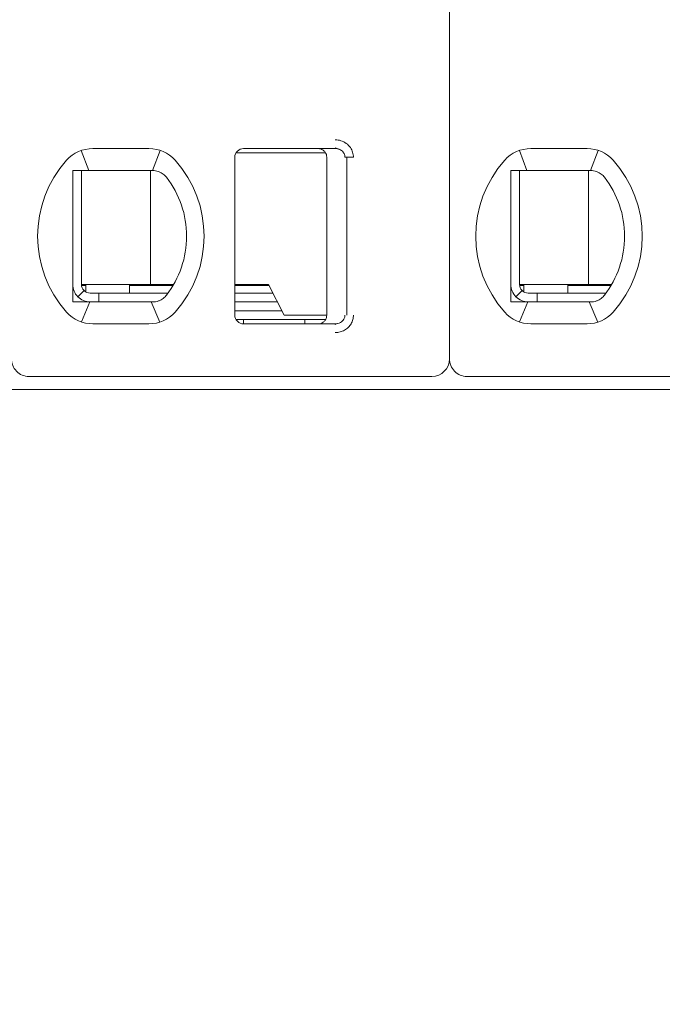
# Model space of a CAD drawing. Header units: millimetres. Extents: x -1114 to 1396, y -630 to 631.
# Tile 710 of 780: x 434 to 441, y 441 to 452. Entities that reach past the tile are written whole.
import ezdxf

# ---------------------------------------------------------------- set-up
doc = ezdxf.new("R2010")
doc.units = ezdxf.units.MM
doc.header["$MEASUREMENT"] = 0

msp = doc.modelspace()

# ---------------------------------------------------------------- linework, layer by layer
at = {"lineweight": 18}
for points, knots in [([(1038.9843, -629.7647), (1038.9843, -629.7647), (-1111.4882, -629.7647), (-1111.4882, -629.7647), (-1111.4882, -629.7647), (-1111.4882, -629.7647), (-1111.4882, 630.7883), (-1111.4882, 630.7883), (-1111.4882, 630.7883), (-1111.4882, 630.7883), (1038.9843, 630.7883), (1038.9843, 630.7883)], [0, 0, 0, 0, 0.3333333, 0.3333333, 0.3333333, 0.3333333, 0.6666667, 0.6666667, 0.6666667, 0.6666667, 1, 1, 1, 1]), ([(437.4019, 450.8234), (437.4239, 450.8235), (437.445, 450.8203), (437.4661, 450.8135), (437.4661, 450.8135), (437.4872, 450.8067), (437.5083, 450.7965), (437.5268, 450.7828), (437.5268, 450.7828), (437.5454, 450.7692), (437.5615, 450.7523), (437.5737, 450.735), (437.5737, 450.735), (437.5859, 450.7178), (437.5942, 450.7003), (437.5999, 450.6818), (437.5999, 450.6818), (437.6056, 450.6632), (437.6088, 450.6437), (437.6089, 450.6234)], [0, 0, 0, 0, 0.2, 0.2, 0.2, 0.2, 0.4, 0.4, 0.4, 0.4, 0.6, 0.6, 0.6, 0.6, 0.8, 0.8, 0.8, 0.8, 1, 1, 1, 1]), ([(436.3544, 450.7234), (436.3279, 450.7234), (436.3025, 450.7128), (436.2837, 450.6941), (436.2837, 450.6941), (436.265, 450.6753), (436.2544, 450.6499), (436.2544, 450.6234)], [0, 0, 0, 0, 0.5, 0.5, 0.5, 0.5, 1, 1, 1, 1]), ([(436.3544, 450.7234), (436.3279, 450.7234), (436.3025, 450.7128), (436.2837, 450.6941), (436.2837, 450.6941), (436.265, 450.6753), (436.2544, 450.6499), (436.2544, 450.6234)], [0, 0, 0, 0, 0.5, 0.5, 0.5, 0.5, 1, 1, 1, 1]), ([(437.2044, 450.7234), (437.2149, 450.7234), (437.2254, 450.7217), (437.2354, 450.7185), (437.2354, 450.7185), (437.2454, 450.7152), (437.2548, 450.7104), (437.2633, 450.7042), (437.2633, 450.7042), (437.2718, 450.698), (437.2792, 450.6906), (437.2854, 450.6821), (437.2854, 450.6821), (437.2915, 450.6736), (437.2963, 450.6641), (437.2996, 450.6542), (437.2996, 450.6542), (437.3028, 450.6442), (437.3044, 450.6338), (437.3044, 450.6234)], [0, 0, 0, 0, 0.2, 0.2, 0.2, 0.2, 0.4, 0.4, 0.4, 0.4, 0.6, 0.6, 0.6, 0.6, 0.8, 0.8, 0.8, 0.8, 1, 1, 1, 1]), ([(437.4019, 450.7234), (437.4106, 450.7234), (437.4193, 450.7224), (437.4278, 450.7206), (437.4278, 450.7206), (437.4362, 450.7187), (437.4444, 450.716), (437.4521, 450.7125), (437.4521, 450.7125), (437.4597, 450.7089), (437.4668, 450.7046), (437.4734, 450.6996), (437.4734, 450.6996), (437.4796, 450.6948), (437.4852, 450.6894), (437.4901, 450.6835), (437.4901, 450.6835), (437.4947, 450.6781), (437.4986, 450.6722), (437.5018, 450.6659), (437.5018, 450.6659), (437.5051, 450.6597), (437.5076, 450.6531), (437.5094, 450.6463), (437.5094, 450.6463), (437.5113, 450.6388), (437.5123, 450.6311), (437.5123, 450.6234)], [0, 0, 0, 0, 0.1428571, 0.1428571, 0.1428571, 0.1428571, 0.2857143, 0.2857143, 0.2857143, 0.2857143, 0.4285714, 0.4285714, 0.4285714, 0.4285714, 0.5714286, 0.5714286, 0.5714286, 0.5714286, 0.7142857, 0.7142857, 0.7142857, 0.7142857, 0.8571429, 0.8571429, 0.8571429, 0.8571429, 1, 1, 1, 1]), ([(434.4044, 450.4734), (434.4112, 450.4734), (434.418, 450.4734), (434.4248, 450.4734), (434.4248, 450.4734), (434.4316, 450.4734), (434.4384, 450.4734), (434.4453, 450.4734), (434.4453, 450.4734), (434.4521, 450.4734), (434.459, 450.4734), (434.4659, 450.4734)], [0, 0, 0, 0, 0.3333333, 0.3333333, 0.3333333, 0.3333333, 0.6666667, 0.6666667, 0.6666667, 0.6666667, 1, 1, 1, 1]), ([(434.4044, 450.4734), (434.4044, 450.4224), (434.4044, 450.37), (434.4044, 450.315), (434.4044, 450.315), (434.4044, 450.2876), (434.4044, 450.2595), (434.4044, 450.2305), (434.4044, 450.2305), (434.4044, 450.2161), (434.4044, 450.2014), (434.4044, 450.1865), (434.4044, 450.1865), (434.4044, 450.1715), (434.4044, 450.1564), (434.4044, 450.141), (434.4044, 450.141), (434.4044, 450.1102), (434.4044, 450.0787), (434.4044, 450.046), (434.4044, 450.046), (434.4044, 450.0133), (434.4044, 449.9794), (434.4044, 449.9441), (434.4044, 449.9441), (434.4044, 449.9264), (434.4044, 449.9085), (434.4044, 449.8904), (434.4044, 449.8904), (434.4044, 449.8723), (434.4044, 449.854), (434.4044, 449.8355), (434.4044, 449.8355), (434.4044, 449.817), (434.4044, 449.7982), (434.4044, 449.7793), (434.4044, 449.7793), (434.4044, 449.7603), (434.4044, 449.7411), (434.4044, 449.722), (434.4044, 449.722), (434.4044, 449.684), (434.4044, 449.6465), (434.4044, 449.6094), (434.4044, 449.6094), (434.4044, 449.6001), (434.4044, 449.5909), (434.4044, 449.5817), (434.4044, 449.5817), (434.4044, 449.5725), (434.4044, 449.5633), (434.4044, 449.5541), (434.4044, 449.5541), (434.4044, 449.5359), (434.4044, 449.5181), (434.4044, 449.5006), (434.4044, 449.5006), (434.4044, 449.4657), (434.4044, 449.432), (434.4044, 449.3994), (434.4044, 449.3994), (434.4044, 449.3831), (434.4044, 449.367), (434.4044, 449.3511), (434.4044, 449.3511), (434.4044, 449.3353), (434.4044, 449.3196), (434.4044, 449.3043), (434.4044, 449.3043), (434.4044, 449.2736), (434.4044, 449.244), (434.4044, 449.2153), (434.4044, 449.2153), (434.4044, 449.1865), (434.4044, 449.1585), (434.4044, 449.1312), (434.4044, 449.1312), (434.4044, 449.0765), (434.4044, 449.0242), (434.4044, 448.9734)], [0, 0, 0, 0, 0.05, 0.05, 0.05, 0.05, 0.1, 0.1, 0.1, 0.1, 0.15, 0.15, 0.15, 0.15, 0.2, 0.2, 0.2, 0.2, 0.25, 0.25, 0.25, 0.25, 0.3, 0.3, 0.3, 0.3, 0.35, 0.35, 0.35, 0.35, 0.4, 0.4, 0.4, 0.4, 0.45, 0.45, 0.45, 0.45, 0.5, 0.5, 0.5, 0.5, 0.55, 0.55, 0.55, 0.55, 0.6, 0.6, 0.6, 0.6, 0.65, 0.65, 0.65, 0.65, 0.7, 0.7, 0.7, 0.7, 0.75, 0.75, 0.75, 0.75, 0.8, 0.8, 0.8, 0.8, 0.85, 0.85, 0.85, 0.85, 0.9, 0.9, 0.9, 0.9, 0.95, 0.95, 0.95, 0.95, 1, 1, 1, 1]), ([(434.6336, 450.4734), (434.6285, 450.4734), (434.6232, 450.4734), (434.618, 450.4734), (434.618, 450.4734), (434.6127, 450.4734), (434.6074, 450.4734), (434.602, 450.4734), (434.602, 450.4734), (434.5966, 450.4734), (434.5911, 450.4734), (434.5855, 450.4734), (434.5855, 450.4734), (434.5798, 450.4734), (434.574, 450.4734), (434.568, 450.4734), (434.568, 450.4734), (434.562, 450.4734), (434.5559, 450.4734), (434.5496, 450.4734), (434.5496, 450.4734), (434.5434, 450.4734), (434.5369, 450.4734), (434.5303, 450.4734), (434.5303, 450.4734), (434.5238, 450.4734), (434.517, 450.4734), (434.5101, 450.4734), (434.5101, 450.4734), (434.5031, 450.4734), (434.496, 450.4734), (434.4886, 450.4734), (434.4886, 450.4734), (434.4813, 450.4734), (434.4737, 450.4734), (434.4659, 450.4734)], [0, 0, 0, 0, 0.1111111, 0.1111111, 0.1111111, 0.1111111, 0.2222222, 0.2222222, 0.2222222, 0.2222222, 0.3333333, 0.3333333, 0.3333333, 0.3333333, 0.4444444, 0.4444444, 0.4444444, 0.4444444, 0.5555556, 0.5555556, 0.5555556, 0.5555556, 0.6666667, 0.6666667, 0.6666667, 0.6666667, 0.7777778, 0.7777778, 0.7777778, 0.7777778, 0.8888889, 0.8888889, 0.8888889, 0.8888889, 1, 1, 1, 1]), ([(435.3168, 450.4734), (435.3121, 450.4734), (435.3074, 450.4734), (435.3028, 450.4734), (435.3028, 450.4734), (435.2981, 450.4734), (435.2935, 450.4734), (435.2889, 450.4734), (435.2889, 450.4734), (435.2843, 450.4734), (435.2797, 450.4734), (435.2752, 450.4734)], [0, 0, 0, 0, 0.3333333, 0.3333333, 0.3333333, 0.3333333, 0.6666667, 0.6666667, 0.6666667, 0.6666667, 1, 1, 1, 1]), ([(435.4145, 450.4479), (435.4042, 450.4537), (435.3935, 450.4584), (435.3827, 450.4622), (435.3827, 450.4622), (435.3719, 450.466), (435.3609, 450.4688), (435.3499, 450.4706), (435.3499, 450.4706), (435.3389, 450.4725), (435.3278, 450.4734), (435.3168, 450.4734)], [0, 0, 0, 0, 0.3333333, 0.3333333, 0.3333333, 0.3333333, 0.6666667, 0.6666667, 0.6666667, 0.6666667, 1, 1, 1, 1]), ([(435.4751, 450.3956), (435.4699, 450.4024), (435.4641, 450.409), (435.4578, 450.4153), (435.4578, 450.4153), (435.4515, 450.4215), (435.4446, 450.4275), (435.4374, 450.4329), (435.4374, 450.4329), (435.4302, 450.4384), (435.4225, 450.4434), (435.4145, 450.4479)], [0, 0, 0, 0, 0.3333333, 0.3333333, 0.3333333, 0.3333333, 0.6666667, 0.6666667, 0.6666667, 0.6666667, 1, 1, 1, 1]), ([(439.4044, 450.4734), (439.4112, 450.4734), (439.418, 450.4734), (439.4248, 450.4734), (439.4248, 450.4734), (439.4316, 450.4734), (439.4384, 450.4734), (439.4453, 450.4734), (439.4453, 450.4734), (439.4521, 450.4734), (439.459, 450.4734), (439.4659, 450.4734)], [0, 0, 0, 0, 0.3333333, 0.3333333, 0.3333333, 0.3333333, 0.6666667, 0.6666667, 0.6666667, 0.6666667, 1, 1, 1, 1]), ([(439.4044, 450.4734), (439.4044, 450.4224), (439.4044, 450.37), (439.4044, 450.315), (439.4044, 450.315), (439.4044, 450.2876), (439.4044, 450.2595), (439.4044, 450.2305), (439.4044, 450.2305), (439.4044, 450.2161), (439.4044, 450.2014), (439.4044, 450.1865), (439.4044, 450.1865), (439.4044, 450.1715), (439.4044, 450.1564), (439.4044, 450.141), (439.4044, 450.141), (439.4044, 450.1102), (439.4044, 450.0787), (439.4044, 450.046), (439.4044, 450.046), (439.4044, 450.0133), (439.4044, 449.9794), (439.4044, 449.9441), (439.4044, 449.9441), (439.4044, 449.9264), (439.4044, 449.9085), (439.4044, 449.8904), (439.4044, 449.8904), (439.4044, 449.8723), (439.4044, 449.854), (439.4044, 449.8355), (439.4044, 449.8355), (439.4044, 449.817), (439.4044, 449.7982), (439.4044, 449.7793), (439.4044, 449.7793), (439.4044, 449.7603), (439.4044, 449.7411), (439.4044, 449.722), (439.4044, 449.722), (439.4044, 449.684), (439.4044, 449.6465), (439.4044, 449.6094), (439.4044, 449.6094), (439.4044, 449.6001), (439.4044, 449.5909), (439.4044, 449.5817), (439.4044, 449.5817), (439.4044, 449.5725), (439.4044, 449.5633), (439.4044, 449.5541), (439.4044, 449.5541), (439.4044, 449.5359), (439.4044, 449.5181), (439.4044, 449.5006), (439.4044, 449.5006), (439.4044, 449.4657), (439.4044, 449.432), (439.4044, 449.3994), (439.4044, 449.3994), (439.4044, 449.3831), (439.4044, 449.367), (439.4044, 449.3511), (439.4044, 449.3511), (439.4044, 449.3353), (439.4044, 449.3196), (439.4044, 449.3043), (439.4044, 449.3043), (439.4044, 449.2736), (439.4044, 449.244), (439.4044, 449.2153), (439.4044, 449.2153), (439.4044, 449.1865), (439.4044, 449.1585), (439.4044, 449.1312), (439.4044, 449.1312), (439.4044, 449.0765), (439.4044, 449.0242), (439.4044, 448.9734)], [0, 0, 0, 0, 0.05, 0.05, 0.05, 0.05, 0.1, 0.1, 0.1, 0.1, 0.15, 0.15, 0.15, 0.15, 0.2, 0.2, 0.2, 0.2, 0.25, 0.25, 0.25, 0.25, 0.3, 0.3, 0.3, 0.3, 0.35, 0.35, 0.35, 0.35, 0.4, 0.4, 0.4, 0.4, 0.45, 0.45, 0.45, 0.45, 0.5, 0.5, 0.5, 0.5, 0.55, 0.55, 0.55, 0.55, 0.6, 0.6, 0.6, 0.6, 0.65, 0.65, 0.65, 0.65, 0.7, 0.7, 0.7, 0.7, 0.75, 0.75, 0.75, 0.75, 0.8, 0.8, 0.8, 0.8, 0.85, 0.85, 0.85, 0.85, 0.9, 0.9, 0.9, 0.9, 0.95, 0.95, 0.95, 0.95, 1, 1, 1, 1]), ([(439.6336, 450.4734), (439.6285, 450.4734), (439.6232, 450.4734), (439.618, 450.4734), (439.618, 450.4734), (439.6127, 450.4734), (439.6074, 450.4734), (439.602, 450.4734), (439.602, 450.4734), (439.5966, 450.4734), (439.5911, 450.4734), (439.5855, 450.4734), (439.5855, 450.4734), (439.5798, 450.4734), (439.574, 450.4734), (439.568, 450.4734), (439.568, 450.4734), (439.562, 450.4734), (439.5559, 450.4734), (439.5496, 450.4734), (439.5496, 450.4734), (439.5434, 450.4734), (439.5369, 450.4734), (439.5303, 450.4734), (439.5303, 450.4734), (439.5238, 450.4734), (439.517, 450.4734), (439.5101, 450.4734), (439.5101, 450.4734), (439.5031, 450.4734), (439.496, 450.4734), (439.4886, 450.4734), (439.4886, 450.4734), (439.4813, 450.4734), (439.4737, 450.4734), (439.4659, 450.4734)], [0, 0, 0, 0, 0.1111111, 0.1111111, 0.1111111, 0.1111111, 0.2222222, 0.2222222, 0.2222222, 0.2222222, 0.3333333, 0.3333333, 0.3333333, 0.3333333, 0.4444444, 0.4444444, 0.4444444, 0.4444444, 0.5555556, 0.5555556, 0.5555556, 0.5555556, 0.6666667, 0.6666667, 0.6666667, 0.6666667, 0.7777778, 0.7777778, 0.7777778, 0.7777778, 0.8888889, 0.8888889, 0.8888889, 0.8888889, 1, 1, 1, 1]), ([(440.3168, 450.4734), (440.3121, 450.4734), (440.3074, 450.4734), (440.3028, 450.4734), (440.3028, 450.4734), (440.2981, 450.4734), (440.2935, 450.4734), (440.2889, 450.4734), (440.2889, 450.4734), (440.2843, 450.4734), (440.2797, 450.4734), (440.2752, 450.4734)], [0, 0, 0, 0, 0.3333333, 0.3333333, 0.3333333, 0.3333333, 0.6666667, 0.6666667, 0.6666667, 0.6666667, 1, 1, 1, 1]), ([(440.4145, 450.4479), (440.4042, 450.4537), (440.3935, 450.4584), (440.3827, 450.4622), (440.3827, 450.4622), (440.3719, 450.466), (440.3609, 450.4688), (440.3499, 450.4706), (440.3499, 450.4706), (440.3389, 450.4725), (440.3278, 450.4734), (440.3168, 450.4734)], [0, 0, 0, 0, 0.3333333, 0.3333333, 0.3333333, 0.3333333, 0.6666667, 0.6666667, 0.6666667, 0.6666667, 1, 1, 1, 1]), ([(440.4751, 450.3956), (440.4699, 450.4024), (440.4641, 450.409), (440.4578, 450.4153), (440.4578, 450.4153), (440.4515, 450.4215), (440.4446, 450.4275), (440.4374, 450.4329), (440.4374, 450.4329), (440.4302, 450.4384), (440.4225, 450.4434), (440.4145, 450.4479)], [0, 0, 0, 0, 0.3333333, 0.3333333, 0.3333333, 0.3333333, 0.6666667, 0.6666667, 0.6666667, 0.6666667, 1, 1, 1, 1]), ([(434.4044, 449.1734), (434.4044, 449.1203), (434.4255, 449.0695), (434.463, 449.032), (434.463, 449.032), (434.5005, 448.9944), (434.5514, 448.9734), (434.6044, 448.9734)], [0, 0, 0, 0, 0.5, 0.5, 0.5, 0.5, 1, 1, 1, 1]), ([(434.5044, 449.1734), (434.5044, 449.1469), (434.515, 449.1214), (434.5337, 449.1027), (434.5337, 449.1027), (434.5525, 449.0839), (434.5779, 449.0734), (434.6044, 449.0734)], [0, 0, 0, 0, 0.5, 0.5, 0.5, 0.5, 1, 1, 1, 1]), ([(439.4044, 449.1734), (439.4044, 449.1203), (439.4255, 449.0695), (439.463, 449.032), (439.463, 449.032), (439.5005, 448.9944), (439.5514, 448.9734), (439.6044, 448.9734)], [0, 0, 0, 0, 0.5, 0.5, 0.5, 0.5, 1, 1, 1, 1]), ([(439.5044, 449.1734), (439.5044, 449.1469), (439.515, 449.1214), (439.5337, 449.1027), (439.5337, 449.1027), (439.5525, 449.0839), (439.5779, 449.0734), (439.6044, 449.0734)], [0, 0, 0, 0, 0.5, 0.5, 0.5, 0.5, 1, 1, 1, 1]), ([(434.4044, 448.9734), (434.4113, 448.9734), (434.4182, 448.9734), (434.425, 448.9734), (434.425, 448.9734), (434.4319, 448.9734), (434.4387, 448.9734), (434.4455, 448.9734), (434.4455, 448.9734), (434.4523, 448.9734), (434.4591, 448.9734), (434.4659, 448.9734)], [0, 0, 0, 0, 0.3333333, 0.3333333, 0.3333333, 0.3333333, 0.6666667, 0.6666667, 0.6666667, 0.6666667, 1, 1, 1, 1]), ([(434.4659, 448.9734), (434.4737, 448.9734), (434.4813, 448.9734), (434.4886, 448.9734), (434.4886, 448.9734), (434.496, 448.9734), (434.5031, 448.9734), (434.5101, 448.9734), (434.5101, 448.9734), (434.517, 448.9734), (434.5238, 448.9734), (434.5303, 448.9734), (434.5303, 448.9734), (434.5369, 448.9734), (434.5434, 448.9734), (434.5496, 448.9734), (434.5496, 448.9734), (434.5559, 448.9734), (434.562, 448.9734), (434.568, 448.9734), (434.568, 448.9734), (434.574, 448.9734), (434.5798, 448.9734), (434.5854, 448.9734), (434.5854, 448.9734), (434.5911, 448.9734), (434.5966, 448.9734), (434.602, 448.9734), (434.602, 448.9734), (434.6074, 448.9734), (434.6127, 448.9734), (434.618, 448.9734), (434.618, 448.9734), (434.6232, 448.9734), (434.6284, 448.9734), (434.6336, 448.9734)], [0, 0, 0, 0, 0.1111111, 0.1111111, 0.1111111, 0.1111111, 0.2222222, 0.2222222, 0.2222222, 0.2222222, 0.3333333, 0.3333333, 0.3333333, 0.3333333, 0.4444444, 0.4444444, 0.4444444, 0.4444444, 0.5555556, 0.5555556, 0.5555556, 0.5555556, 0.6666667, 0.6666667, 0.6666667, 0.6666667, 0.7777778, 0.7777778, 0.7777778, 0.7777778, 0.8888889, 0.8888889, 0.8888889, 0.8888889, 1, 1, 1, 1]), ([(435.2752, 448.9734), (435.2797, 448.9734), (435.2843, 448.9734), (435.2889, 448.9734), (435.2889, 448.9734), (435.2935, 448.9734), (435.2981, 448.9734), (435.3028, 448.9734), (435.3028, 448.9734), (435.3075, 448.9734), (435.3121, 448.9734), (435.3168, 448.9734)], [0, 0, 0, 0, 0.3333333, 0.3333333, 0.3333333, 0.3333333, 0.6666667, 0.6666667, 0.6666667, 0.6666667, 1, 1, 1, 1]), ([(435.4145, 448.9988), (435.4044, 448.9932), (435.3939, 448.9885), (435.3831, 448.9847), (435.3831, 448.9847), (435.3724, 448.9809), (435.3614, 448.9781), (435.3503, 448.9762), (435.3503, 448.9762), (435.3393, 448.9743), (435.328, 448.9734), (435.3168, 448.9734)], [0, 0, 0, 0, 0.3333333, 0.3333333, 0.3333333, 0.3333333, 0.6666667, 0.6666667, 0.6666667, 0.6666667, 1, 1, 1, 1]), ([(435.4145, 448.9988), (435.4228, 449.0035), (435.4306, 449.0087), (435.4379, 449.0142), (435.4379, 449.0142), (435.4452, 449.0198), (435.452, 449.0257), (435.4582, 449.0319), (435.4582, 449.0319), (435.4644, 449.0381), (435.47, 449.0445), (435.4751, 449.0512)], [0, 0, 0, 0, 0.3333333, 0.3333333, 0.3333333, 0.3333333, 0.6666667, 0.6666667, 0.6666667, 0.6666667, 1, 1, 1, 1]), ([(439.4044, 448.9734), (439.4113, 448.9734), (439.4182, 448.9734), (439.425, 448.9734), (439.425, 448.9734), (439.4319, 448.9734), (439.4387, 448.9734), (439.4455, 448.9734), (439.4455, 448.9734), (439.4523, 448.9734), (439.4591, 448.9734), (439.4659, 448.9734)], [0, 0, 0, 0, 0.3333333, 0.3333333, 0.3333333, 0.3333333, 0.6666667, 0.6666667, 0.6666667, 0.6666667, 1, 1, 1, 1]), ([(439.4659, 448.9734), (439.4737, 448.9734), (439.4813, 448.9734), (439.4886, 448.9734), (439.4886, 448.9734), (439.496, 448.9734), (439.5031, 448.9734), (439.5101, 448.9734), (439.5101, 448.9734), (439.517, 448.9734), (439.5238, 448.9734), (439.5303, 448.9734), (439.5303, 448.9734), (439.5369, 448.9734), (439.5434, 448.9734), (439.5496, 448.9734), (439.5496, 448.9734), (439.5559, 448.9734), (439.562, 448.9734), (439.568, 448.9734), (439.568, 448.9734), (439.574, 448.9734), (439.5798, 448.9734), (439.5854, 448.9734), (439.5854, 448.9734), (439.5911, 448.9734), (439.5966, 448.9734), (439.602, 448.9734), (439.602, 448.9734), (439.6074, 448.9734), (439.6127, 448.9734), (439.618, 448.9734), (439.618, 448.9734), (439.6232, 448.9734), (439.6284, 448.9734), (439.6336, 448.9734)], [0, 0, 0, 0, 0.1111111, 0.1111111, 0.1111111, 0.1111111, 0.2222222, 0.2222222, 0.2222222, 0.2222222, 0.3333333, 0.3333333, 0.3333333, 0.3333333, 0.4444444, 0.4444444, 0.4444444, 0.4444444, 0.5555556, 0.5555556, 0.5555556, 0.5555556, 0.6666667, 0.6666667, 0.6666667, 0.6666667, 0.7777778, 0.7777778, 0.7777778, 0.7777778, 0.8888889, 0.8888889, 0.8888889, 0.8888889, 1, 1, 1, 1]), ([(440.2752, 448.9734), (440.2797, 448.9734), (440.2843, 448.9734), (440.2889, 448.9734), (440.2889, 448.9734), (440.2935, 448.9734), (440.2981, 448.9734), (440.3028, 448.9734), (440.3028, 448.9734), (440.3075, 448.9734), (440.3121, 448.9734), (440.3168, 448.9734)], [0, 0, 0, 0, 0.3333333, 0.3333333, 0.3333333, 0.3333333, 0.6666667, 0.6666667, 0.6666667, 0.6666667, 1, 1, 1, 1]), ([(440.4145, 448.9988), (440.4044, 448.9932), (440.3939, 448.9885), (440.3831, 448.9847), (440.3831, 448.9847), (440.3724, 448.9809), (440.3614, 448.9781), (440.3503, 448.9762), (440.3503, 448.9762), (440.3393, 448.9743), (440.328, 448.9734), (440.3168, 448.9734)], [0, 0, 0, 0, 0.3333333, 0.3333333, 0.3333333, 0.3333333, 0.6666667, 0.6666667, 0.6666667, 0.6666667, 1, 1, 1, 1]), ([(440.4145, 448.9988), (440.4228, 449.0035), (440.4306, 449.0087), (440.4379, 449.0142), (440.4379, 449.0142), (440.4452, 449.0198), (440.452, 449.0257), (440.4582, 449.0319), (440.4582, 449.0319), (440.4644, 449.0381), (440.47, 449.0445), (440.4751, 449.0512)], [0, 0, 0, 0, 0.3333333, 0.3333333, 0.3333333, 0.3333333, 0.6666667, 0.6666667, 0.6666667, 0.6666667, 1, 1, 1, 1]), ([(436.2544, 448.8234), (436.2544, 448.7969), (436.265, 448.7714), (436.2837, 448.7527), (436.2837, 448.7527), (436.3025, 448.7339), (436.3279, 448.7234), (436.3544, 448.7234)], [0, 0, 0, 0, 0.5, 0.5, 0.5, 0.5, 1, 1, 1, 1]), ([(436.2544, 448.8234), (436.2544, 448.7969), (436.265, 448.7714), (436.2837, 448.7527), (436.2837, 448.7527), (436.3025, 448.7339), (436.3279, 448.7234), (436.3544, 448.7234)], [0, 0, 0, 0, 0.5, 0.5, 0.5, 0.5, 1, 1, 1, 1]), ([(437.3044, 448.8234), (437.3044, 448.8129), (437.3028, 448.8025), (437.2996, 448.7926), (437.2996, 448.7926), (437.2963, 448.7826), (437.2915, 448.7732), (437.2854, 448.7647), (437.2854, 448.7647), (437.2793, 448.7562), (437.2718, 448.7488), (437.2634, 448.7426), (437.2634, 448.7426), (437.255, 448.7365), (437.2455, 448.7316), (437.2355, 448.7283), (437.2355, 448.7283), (437.2255, 448.7251), (437.215, 448.7234), (437.2044, 448.7234)], [0, 0, 0, 0, 0.2, 0.2, 0.2, 0.2, 0.4, 0.4, 0.4, 0.4, 0.6, 0.6, 0.6, 0.6, 0.8, 0.8, 0.8, 0.8, 1, 1, 1, 1]), ([(437.5123, 448.8234), (437.5123, 448.8149), (437.5111, 448.8064), (437.5088, 448.7982), (437.5088, 448.7982), (437.5064, 448.79), (437.5029, 448.7822), (437.4984, 448.7749), (437.4984, 448.7749), (437.4939, 448.7674), (437.4883, 448.7605), (437.4818, 448.7544), (437.4818, 448.7544), (437.4752, 448.7481), (437.4677, 448.7427), (437.4597, 448.7382), (437.4597, 448.7382), (437.4511, 448.7334), (437.4419, 448.7297), (437.4323, 448.7273), (437.4323, 448.7273), (437.4224, 448.7247), (437.4121, 448.7234), (437.4019, 448.7234)], [0, 0, 0, 0, 0.1666667, 0.1666667, 0.1666667, 0.1666667, 0.3333333, 0.3333333, 0.3333333, 0.3333333, 0.5, 0.5, 0.5, 0.5, 0.6666667, 0.6666667, 0.6666667, 0.6666667, 0.8333333, 0.8333333, 0.8333333, 0.8333333, 1, 1, 1, 1]), ([(437.6089, 448.8234), (437.6089, 448.806), (437.6067, 448.7892), (437.6022, 448.7727), (437.6022, 448.7727), (437.5976, 448.7561), (437.5908, 448.7398), (437.5819, 448.7247), (437.5819, 448.7247), (437.5731, 448.7096), (437.5624, 448.6957), (437.5495, 448.6832), (437.5495, 448.6832), (437.5367, 448.6706), (437.5218, 448.6595), (437.5061, 448.6506), (437.5061, 448.6506), (437.4904, 448.6417), (437.4739, 448.635), (437.4565, 448.6305), (437.4565, 448.6305), (437.4392, 448.6259), (437.4209, 448.6236), (437.4019, 448.6234)], [0, 0, 0, 0, 0.1666667, 0.1666667, 0.1666667, 0.1666667, 0.3333333, 0.3333333, 0.3333333, 0.3333333, 0.5, 0.5, 0.5, 0.5, 0.6666667, 0.6666667, 0.6666667, 0.6666667, 0.8333333, 0.8333333, 0.8333333, 0.8333333, 1, 1, 1, 1]), ([(433.7044, 448.3234), (433.7044, 448.2703), (433.7255, 448.2195), (433.763, 448.182), (433.763, 448.182), (433.8005, 448.1444), (433.8514, 448.1234), (433.9044, 448.1234)], [0, 0, 0, 0, 0.5, 0.5, 0.5, 0.5, 1, 1, 1, 1]), ([(438.7044, 448.3234), (438.7044, 448.2703), (438.7255, 448.2195), (438.763, 448.182), (438.763, 448.182), (438.8005, 448.1444), (438.8514, 448.1234), (438.9044, 448.1234)], [0, 0, 0, 0, 0.5, 0.5, 0.5, 0.5, 1, 1, 1, 1])]:
    msp.add_open_spline(points, degree=3, knots=knots, dxfattribs=at)
for points in [[(438.7044, 458.7434), (438.7044, 458.7434), (438.7044, 448.3234), (438.7044, 448.3234)], [(438.7044, 458.7434), (438.7044, 458.7434), (438.7044, 448.3234), (438.7044, 448.3234)], [(434.6336, 450.7234), (434.5198, 450.7234), (434.4113, 450.6749), (434.3355, 450.59)], [(434.6336, 450.7234), (434.5198, 450.7234), (434.4113, 450.6749), (434.3355, 450.59)], [(434.5028, 450.7014), (434.5028, 450.7014), (434.5873, 450.4734), (434.5873, 450.4734)], [(434.6336, 450.7234), (434.6336, 450.7234), (435.2752, 450.7234), (435.2752, 450.7234)], [(434.6336, 450.7234), (434.6336, 450.7234), (435.2752, 450.7234), (435.2752, 450.7234)], [(435.5734, 450.59), (435.4975, 450.6749), (435.3891, 450.7234), (435.2752, 450.7234)], [(435.5734, 450.59), (435.4975, 450.6749), (435.3891, 450.7234), (435.2752, 450.7234)], [(435.4016, 450.7029), (435.4016, 450.7029), (435.3161, 450.4734), (435.3161, 450.4734)], [(436.9353, 450.6734), (436.9353, 450.6734), (436.2678, 450.6734), (436.2678, 450.6734)], [(436.3544, 450.7234), (436.3544, 450.7234), (437.4019, 450.7234), (437.4019, 450.7234)], [(436.3544, 450.7234), (436.3544, 450.7234), (437.4019, 450.7234), (437.4019, 450.7234)], [(437.2846, 450.6734), (437.2846, 450.6734), (436.9353, 450.6734), (436.9353, 450.6734)], [(437.4008, 450.7303), (437.4008, 450.7303), (437.4444, 450.7156), (437.4444, 450.7156)], [(439.6336, 450.7234), (439.5198, 450.7234), (439.4113, 450.6749), (439.3355, 450.59)], [(439.6336, 450.7234), (439.5198, 450.7234), (439.4113, 450.6749), (439.3355, 450.59)], [(439.5028, 450.7014), (439.5028, 450.7014), (439.5873, 450.4734), (439.5873, 450.4734)], [(439.6336, 450.7234), (439.6336, 450.7234), (440.2752, 450.7234), (440.2752, 450.7234)], [(439.6336, 450.7234), (439.6336, 450.7234), (440.2752, 450.7234), (440.2752, 450.7234)], [(440.5734, 450.59), (440.4975, 450.6749), (440.3891, 450.7234), (440.2752, 450.7234)], [(440.5734, 450.59), (440.4975, 450.6749), (440.3891, 450.7234), (440.2752, 450.7234)], [(440.4016, 450.7029), (440.4016, 450.7029), (440.3161, 450.4734), (440.3161, 450.4734)], [(434.3355, 450.59), (433.8941, 450.0966), (433.8941, 449.3502), (434.3355, 448.8567)], [(434.3355, 450.59), (433.8941, 450.0966), (433.8941, 449.3502), (434.3355, 448.8567)], [(435.5734, 448.8567), (436.0148, 449.3502), (436.0148, 450.0966), (435.5734, 450.59)], [(435.5734, 448.8567), (436.0148, 449.3502), (436.0148, 450.0966), (435.5734, 450.59)], [(436.2544, 448.8234), (436.2544, 448.8234), (436.2544, 450.6234), (436.2544, 450.6234)], [(436.2544, 448.8234), (436.2544, 448.8234), (436.2544, 450.6234), (436.2544, 450.6234)], [(437.3044, 448.8234), (437.3044, 448.8234), (437.3044, 450.6234), (437.3044, 450.6234)], [(437.5123, 450.6234), (437.5123, 450.6234), (437.6089, 450.6234), (437.6089, 450.6234)], [(437.5322, 448.8234), (437.5322, 448.8234), (437.5322, 450.6234), (437.5322, 450.6234)], [(439.3355, 450.59), (438.8941, 450.0966), (438.8941, 449.3502), (439.3355, 448.8567)], [(439.3355, 450.59), (438.8941, 450.0966), (438.8941, 449.3502), (439.3355, 448.8567)], [(440.5734, 448.8567), (441.0148, 449.3502), (441.0148, 450.0966), (440.5734, 450.59)], [(440.5734, 448.8567), (441.0148, 449.3502), (441.0148, 450.0966), (440.5734, 450.59)], [(434.5044, 450.4734), (434.5044, 450.4734), (434.5044, 449.1734), (434.5044, 449.1734)], [(435.2752, 450.4734), (435.2752, 450.4734), (434.6336, 450.4734), (434.6336, 450.4734)], [(435.2935, 450.4734), (435.2935, 450.4734), (435.2935, 449.1734), (435.2935, 449.1734)], [(439.5044, 450.4734), (439.5044, 450.4734), (439.5044, 449.1734), (439.5044, 449.1734)], [(440.2752, 450.4734), (440.2752, 450.4734), (439.6336, 450.4734), (439.6336, 450.4734)], [(440.2935, 450.4734), (440.2935, 450.4734), (440.2935, 449.1734), (440.2935, 449.1734)], [(435.7044, 449.7234), (435.7044, 449.9666), (435.6238, 450.203), (435.4751, 450.3956)], [(440.7044, 449.7234), (440.7044, 449.9666), (440.6238, 450.203), (440.4751, 450.3956)], [(435.4751, 449.0512), (435.6238, 449.2437), (435.7044, 449.4801), (435.7044, 449.7234)], [(440.4751, 449.0512), (440.6238, 449.2437), (440.7044, 449.4801), (440.7044, 449.7234)], [(434.5337, 449.1027), (434.5337, 449.1027), (434.463, 449.032), (434.463, 449.032)], [(434.5044, 449.1734), (434.5044, 449.1734), (435.2639, 449.1734), (435.2639, 449.1734)], [(434.5543, 449.1623), (434.5543, 449.1623), (434.5048, 449.1623), (434.5048, 449.1623)], [(434.5544, 449.0868), (434.5544, 449.0868), (434.5544, 449.1734), (434.5544, 449.1734)], [(435.5505, 449.1623), (435.5505, 449.1623), (435.0543, 449.1623), (435.0543, 449.1623)], [(435.0544, 449.0734), (435.0544, 449.0734), (435.0544, 449.1734), (435.0544, 449.1734)], [(435.2639, 449.1734), (435.2639, 449.1734), (435.3147, 449.1734), (435.3147, 449.1734)], [(435.5571, 449.1734), (435.5571, 449.1734), (435.3147, 449.1734), (435.3147, 449.1734)], [(436.6444, 449.1623), (436.6444, 449.1623), (436.2543, 449.1623), (436.2543, 449.1623)], [(436.6387, 449.1734), (436.6387, 449.1734), (436.2544, 449.1734), (436.2544, 449.1734)], [(436.8193, 448.8234), (436.8193, 448.8234), (436.6387, 449.1734), (436.6387, 449.1734)], [(439.5337, 449.1027), (439.5337, 449.1027), (439.463, 449.032), (439.463, 449.032)], [(439.5044, 449.1734), (439.5044, 449.1734), (440.2639, 449.1734), (440.2639, 449.1734)], [(439.5544, 449.1623), (439.5544, 449.1623), (439.5049, 449.1623), (439.5049, 449.1623)], [(439.5544, 449.0868), (439.5544, 449.0868), (439.5544, 449.1734), (439.5544, 449.1734)], [(440.0544, 449.0734), (440.0544, 449.0734), (440.0544, 449.1734), (440.0544, 449.1734)], [(440.5504, 449.1623), (440.5504, 449.1623), (440.0544, 449.1623), (440.0544, 449.1623)], [(440.2639, 449.1734), (440.2639, 449.1734), (440.3147, 449.1734), (440.3147, 449.1734)], [(440.5571, 449.1734), (440.5571, 449.1734), (440.3147, 449.1734), (440.3147, 449.1734)], [(440.5239, 449.1622), (440.5239, 449.1622), (440.5239, 449.1733), (440.5239, 449.1733)], [(434.5038, 448.745), (434.5038, 448.745), (434.6012, 448.9734), (434.6012, 448.9734)], [(434.7044, 449.0734), (434.7044, 449.0734), (434.6044, 449.0734), (434.6044, 449.0734)], [(434.6336, 448.9734), (434.6336, 448.9734), (435.2752, 448.9734), (435.2752, 448.9734)], [(434.7044, 449.0734), (434.7044, 449.0734), (434.7044, 448.9734), (434.7044, 448.9734)], [(434.7044, 449.0734), (434.7044, 449.0734), (435.4918, 449.0734), (435.4918, 449.0734)], [(435.3995, 448.7432), (435.3995, 448.7432), (435.2983, 448.9734), (435.2983, 448.9734)], [(436.2544, 449.0734), (436.2544, 449.0734), (436.6903, 449.0734), (436.6903, 449.0734)], [(436.7419, 448.9734), (436.7419, 448.9734), (436.2545, 448.9734), (436.2545, 448.9734)], [(439.5038, 448.745), (439.5038, 448.745), (439.6012, 448.9734), (439.6012, 448.9734)], [(439.7044, 449.0734), (439.7044, 449.0734), (439.6044, 449.0734), (439.6044, 449.0734)], [(439.6336, 448.9734), (439.6336, 448.9734), (440.2752, 448.9734), (440.2752, 448.9734)], [(439.7044, 449.0734), (439.7044, 449.0734), (439.7044, 448.9734), (439.7044, 448.9734)], [(439.7044, 449.0734), (439.7044, 449.0734), (440.4918, 449.0734), (440.4918, 449.0734)], [(440.3995, 448.7432), (440.3995, 448.7432), (440.2983, 448.9734), (440.2983, 448.9734)], [(434.3355, 448.8567), (434.4113, 448.7719), (434.5198, 448.7234), (434.6336, 448.7234)], [(434.3355, 448.8567), (434.4113, 448.7719), (434.5198, 448.7234), (434.6336, 448.7234)], [(435.2752, 448.7234), (435.3891, 448.7234), (435.4975, 448.7719), (435.5734, 448.8567)], [(435.2752, 448.7234), (435.3891, 448.7234), (435.4975, 448.7719), (435.5734, 448.8567)], [(436.7935, 448.8734), (436.7935, 448.8734), (436.2545, 448.8734), (436.2545, 448.8734)], [(439.3355, 448.8567), (439.4113, 448.7719), (439.5198, 448.7234), (439.6336, 448.7234)], [(439.3355, 448.8567), (439.4113, 448.7719), (439.5198, 448.7234), (439.6336, 448.7234)], [(440.2752, 448.7234), (440.3891, 448.7234), (440.4975, 448.7719), (440.5734, 448.8567)], [(440.2752, 448.7234), (440.3891, 448.7234), (440.4975, 448.7719), (440.5734, 448.8567)], [(437.281, 448.7734), (437.281, 448.7734), (436.2678, 448.7734), (436.2678, 448.7734)], [(436.3544, 448.7234), (436.3544, 448.7234), (436.3544, 448.7734), (436.3544, 448.7734)], [(436.8193, 448.8234), (436.8193, 448.8234), (436.9353, 448.8234), (436.9353, 448.8234)], [(436.9353, 448.8234), (436.9353, 448.8234), (437.2978, 448.8234), (437.2978, 448.8234)], [(437.0544, 448.7734), (437.0544, 448.7734), (437.0544, 448.7234), (437.0544, 448.7234)], [(434.6336, 448.7234), (434.6336, 448.7234), (435.2752, 448.7234), (435.2752, 448.7234)], [(435.2752, 448.7234), (435.2752, 448.7234), (434.6336, 448.7234), (434.6336, 448.7234)], [(436.3544, 448.7234), (436.3544, 448.7234), (437.4019, 448.7234), (437.4019, 448.7234)], [(436.3544, 448.7234), (436.3544, 448.7234), (437.4019, 448.7234), (437.4019, 448.7234)], [(437.4241, 448.7255), (437.4241, 448.7255), (437.4008, 448.7165), (437.4008, 448.7165)], [(437.4019, 448.7166), (437.4019, 448.7166), (437.4019, 448.7234), (437.4019, 448.7234)], [(439.6336, 448.7234), (439.6336, 448.7234), (440.2752, 448.7234), (440.2752, 448.7234)], [(440.2752, 448.7234), (440.2752, 448.7234), (439.6336, 448.7234), (439.6336, 448.7234)], [(438.5044, 448.1234), (438.6149, 448.1234), (438.7044, 448.2129), (438.7044, 448.3234)], [(433.9044, 448.1234), (433.9044, 448.1234), (438.5044, 448.1234), (438.5044, 448.1234)], [(438.9044, 448.1234), (438.9044, 448.1234), (443.5044, 448.1234), (443.5044, 448.1234)], [(468.5544, 447.9734), (468.5544, 447.9734), (428.8544, 447.9734), (428.8544, 447.9734)]]:
    msp.add_open_spline(points, degree=3, dxfattribs=at)

doc.saveas('drawing.dxf')
